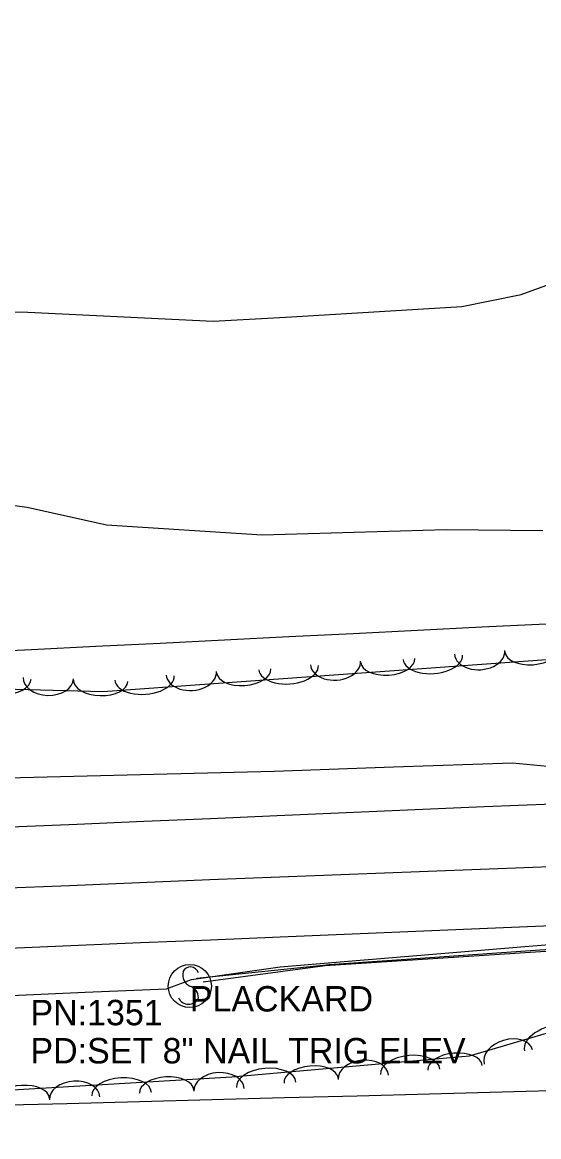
# Model space of a CAD drawing. Extents: x 1441650 to 1491889, y 345904 to 358319.
# Drawn here: x 1484897.7 to 1484999.3, y 346155.8 to 346374.9 of the extents above; entities that cross this region are included whole.
import ezdxf

# ---------------------------------------------------------------- set-up
doc = ezdxf.new("R2010")
doc.units = 0
for name, color, linetype in [('S_EDGE_PAVEMENT', 7, 'Continuous'), ('S_GUARDRAIL', 7, 'Continuous'), ('S_PAVEMENT_CROWN', 7, 'Continuous'), ('S_RDW_PT_SYM', 7, 'Continuous'), ('S_SECONDARY_CTL_ANNOT', 7, 'Continuous'), ('S_SHOULDER', 7, 'Continuous'), ('S_SIGN', 7, 'Continuous'), ('S_SIGN_ANNOT', 7, 'Continuous'), ('S_STREAM', 7, 'Continuous'), ('S_TREE', 7, 'Continuous')]:
    doc.layers.add(name, color=color, linetype=linetype)

msp = doc.modelspace()

# ---------------------------------------------------------------- linework, layer by layer
at = {"layer": 'S_EDGE_PAVEMENT'}
for points in [[(1484895.41, 346216.71), (1484908.53, 346217.27), (1484921.65, 346217.82), (1484934.77, 346218.37), (1484947.89, 346218.93), (1484961.44, 346219.51), (1484975, 346220.1), (1484988.55, 346220.69), (1485002.1, 346221.27), (1485022.75, 346222.06), (1485043.39, 346222.85), (1485062.66, 346223.53), (1485081.94, 346224.2)], [(1484893.55, 346192.82), (1484907.27, 346193.38), (1484921, 346193.95), (1484934.73, 346194.51), (1484948.46, 346195.07), (1484962.58, 346195.67), (1484976.7, 346196.26), (1484990.83, 346196.85), (1485004.95, 346197.44), (1485024.53, 346198.21), (1485044.11, 346198.97), (1485063.7, 346199.66), (1485083.28, 346200.35)]]:
    msp.add_lwpolyline(points, dxfattribs=at)
at = {"layer": 'S_GUARDRAIL'}
for p, q in [((1484958.14, 346189.67), (1485082.76, 346198.26)), ((1484932.08, 346186.93), (1484958.14, 346189.67))]:
    msp.add_line(p, q, dxfattribs=at)
msp.add_lwpolyline([(1485083.38, 346197.55), (1484957.3, 346189.35), (1484933.32, 346186.15)], dxfattribs=at)
at = {"layer": 'S_PAVEMENT_CROWN'}
msp.add_lwpolyline([(1484893.25, 346204.66), (1484907.03, 346205.21), (1484920.81, 346205.77), (1484934.6, 346206.33), (1484948.38, 346206.88), (1484962.11, 346207.41), (1484975.84, 346207.94), (1484989.57, 346208.47), (1485003.3, 346208.99), (1485023.5, 346209.82), (1485043.7, 346210.65), (1485063.14, 346211.22), (1485082.58, 346211.78)], dxfattribs=at)
at = {"layer": 'S_RDW_PT_SYM'}
for points in [[(1484958.14, 346189.67), (1484958.14, 346189.72), (1484958.14, 346189.67), (1484958.09, 346189.67), (1484958.14, 346189.67), (1484958.14, 346189.62), (1484958.14, 346189.67), (1484958.19, 346189.67)], [(1484932.08, 346186.93), (1484932.08, 346186.98), (1484932.08, 346186.93), (1484932.03, 346186.93), (1484932.08, 346186.93), (1484932.08, 346186.88), (1484932.08, 346186.93), (1484932.13, 346186.93)]]:
    msp.add_lwpolyline(points, dxfattribs=at)
at = {"layer": 'S_SHOULDER'}
for points in [[(1484894.73, 346226.38), (1484907.86, 346226.71), (1484921, 346227.03), (1484934.13, 346227.36), (1484947.27, 346227.69), (1484970.71, 346228.5), (1484994.16, 346229.31), (1485001.01, 346228.64), (1485022.19, 346227.95), (1485043.37, 346227.25), (1485062.65, 346226.7), (1485081.93, 346226.14)], [(1484894.11, 346183.51), (1484910.11, 346184.18), (1484926.11, 346184.85), (1484931.04, 346186.67), (1484948.42, 346189.16), (1484962.64, 346190.34), (1484976.87, 346191.52), (1484991.09, 346192.7), (1485005.31, 346193.88), (1485024.8, 346195.15), (1485044.28, 346196.42), (1485063.84, 346197.47), (1485083.4, 346198.52)]]:
    msp.add_lwpolyline(points, dxfattribs=at)
at = {"layer": 'S_SIGN'}
msp.add_circle((1484930.68, 346185.4), 4.24, dxfattribs=at)
for centre, radius, start, end in [((1484930.81, 346187.55), 1.62, 16.5258, 156.8957), ((1484931.85, 346187.65), 2.55, 167.1196, 241.9813), ((1484929.98, 346183.12), 2.38, 358.6529, 73.7063), ((1484930.42, 346184), 2.17, 204.641, 335.359)]:
    msp.add_arc(centre, radius, start, end, dxfattribs=at)
at = {"layer": 'S_STREAM'}
for points in [[(1484783.64, 346325.71), (1484832.54, 346324.48), (1484864.34, 346319.97), (1484874.75, 346318.14), (1484898.84, 346317.96), (1484935.29, 346316.19), (1484950.65, 346317.01), (1484984.15, 346319.08), (1484995.87, 346321.44), (1485009.32, 346326.31), (1485021.1, 346331.2), (1485028.98, 346334.47), (1485040.54, 346337.65), (1485055.37, 346336.18), (1485070.97, 346334.67), (1485081.49, 346335.41), (1485094.82, 346339.94), (1485120.61, 346347.49), (1485146.12, 346355.59), (1485160.19, 346359.23), (1485164.83, 346362.13), (1485164.04, 346374.95)], [(1485000.12, 346274.91), (1484981.08, 346275.13), (1484944.94, 346274.07), (1484914.32, 346276.02), (1484898.69, 346279.55), (1484869.64, 346283.33)]]:
    msp.add_lwpolyline(points, dxfattribs=at)
at = {"layer": 'S_TREE'}
for points in [[(1485186.08, 346232.29), (1485185.11, 346256.78), (1485186.62, 346277.53), (1485177.66, 346299.04), (1485157.04, 346309.97), (1485134.39, 346308.92), (1485125.78, 346305.29), (1485117.6, 346293.34), (1485102.11, 346273.08), (1485086.23, 346253.06), (1485080.3, 346250), (1485016.29, 346250.68), (1484913.59, 346243.29), (1484832.68, 346245.44), (1484779.82, 346234.76), (1484747.54, 346245.3)], [(1484886.86, 346250.98), (1484899.52, 346251.61), (1484912.18, 346252.24), (1484924.84, 346252.87), (1484937.49, 346253.5), (1484950.15, 346254.13), (1484962.81, 346254.76), (1484975.47, 346255.39), (1484988.13, 346256.02), (1485000.79, 346256.64), (1485013.44, 346257.27), (1485026.1, 346257.9), (1485038.76, 346258.53), (1485051.42, 346259.16), (1485064.08, 346259.79), (1485076.74, 346260.42), (1485098.52, 346261.44), (1485120.31, 346262.47), (1485142.1, 346263.49), (1485163.89, 346264.52), (1485185.67, 346265.54), (1485207.46, 346266.56)], [(1484886.86, 346250.98), (1484899.52, 346251.61), (1484912.18, 346252.24), (1484924.83, 346252.87), (1484937.49, 346253.5), (1484950.15, 346254.13), (1484962.81, 346254.76), (1484975.47, 346255.39), (1484988.13, 346256.02), (1485000.78, 346256.64), (1485013.44, 346257.27), (1485026.1, 346257.9), (1485038.76, 346258.53), (1485051.42, 346259.16), (1485064.08, 346259.79), (1485076.73, 346260.42), (1485098.52, 346261.44), (1485120.31, 346262.47), (1485142.1, 346263.49), (1485163.89, 346264.52), (1485185.67, 346265.54), (1485207.46, 346266.56)], [(1484817.72, 346165.12), (1484883.58, 346164.29), (1484938.94, 346167.52), (1484985.66, 346171.69), (1485016.63, 346180.8), (1485074.5, 346174.92), (1485094.24, 346169.48), (1485125.31, 346174.16), (1485148.26, 346180.38), (1485177.38, 346182.37), (1485199.53, 346168.5), (1485206.74, 346155.77)], [(1484892.24, 346161.95), (1484906.51, 346162.33), (1484920.77, 346162.71), (1484935.03, 346163.08), (1484949.3, 346163.46), (1484963.56, 346163.84), (1484977.82, 346164.22), (1484992.08, 346164.59), (1485006.35, 346164.97), (1485020.61, 346165.35), (1485034.87, 346165.72), (1485049.13, 346166.1), (1485063.4, 346166.48), (1485077.66, 346166.86), (1485091.92, 346167.23), (1485106.18, 346167.61), (1485120.45, 346167.99), (1485134.71, 346168.36), (1485155.22, 346169.75), (1485175.72, 346171.13), (1485196.23, 346172.51), (1485216.74, 346173.89)], [(1484892.25, 346161.95), (1484906.51, 346162.33), (1484920.77, 346162.71), (1484935.03, 346163.08), (1484949.3, 346163.46), (1484963.56, 346163.84), (1484977.82, 346164.22), (1484992.08, 346164.59), (1485006.35, 346164.97), (1485020.61, 346165.35), (1485034.87, 346165.72), (1485049.14, 346166.1), (1485063.4, 346166.48), (1485077.66, 346166.86), (1485091.92, 346167.23), (1485106.19, 346167.61), (1485120.45, 346167.99), (1485134.71, 346168.36), (1485155.22, 346169.75), (1485175.73, 346171.13), (1485196.23, 346172.51), (1485216.74, 346173.89)]]:
    msp.add_lwpolyline(points, dxfattribs=at)
for centre, major_axis, ratio, start_param, end_param in [((1484978.48, 346250.08), (5.85, 0.42), 0.550034, 3.141612, 6.283205), ((1484987.69, 346251.01), (4.94, 0.36), 0.685253, 3.141625, 6.283218), ((1484997.99, 346251.49), (5.33, 0.38), 0.540654, 3.141612, 6.283204), ((1484950.12, 346248.04), (5.85, 0.42), 0.550034, 3.141612, 6.283205), ((1484959.34, 346248.97), (4.94, 0.36), 0.685253, 3.141625, 6.283218), ((1484969.63, 346249.45), (5.33, 0.38), 0.540654, 3.141612, 6.283204), ((1484893.58, 346245.94), (5.87, -0.16), 0.550017, 3.141593, 6.283185), ((1484902.84, 346245.96), (4.95, -0.13), 0.685233, 3.141593, 6.283185), ((1484921.77, 346246), (5.85, 0.42), 0.550034, 3.141612, 6.283205), ((1484930.99, 346246.93), (4.94, 0.36), 0.685253, 3.141625, 6.283218), ((1484941.28, 346247.41), (5.33, 0.38), 0.540654, 3.141612, 6.283204), ((1484913.13, 346245.42), (5.34, -0.14), 0.540638, 3.141593, 6.283185), ((1485002.14, 346174.33), (-5.63, -1.65), 0.549159, 3.141659, 6.283252), ((1484993.33, 346171.47), (-4.75, -1.4), 0.684164, 3.141702, 6.283294), ((1484974.02, 346168.53), (-5.85, -0.52), 0.549146, 3.141593, 6.283185), ((1484982.85, 346169.32), (-5.33, -0.48), 0.539781, 3.141593, 6.283185), ((1484945.7, 346166), (-5.85, -0.52), 0.549146, 3.141593, 6.283185), ((1484954.54, 346166.79), (-5.33, -0.48), 0.539781, 3.141593, 6.283185), ((1484964.82, 346167.44), (-4.94, -0.44), 0.684147, 3.141593, 6.283185), ((1484908.05, 346163.33), (-4.95, -0.29), 0.684153, 3.141593, 6.283185), ((1484917.27, 346164.13), (-5.86, -0.34), 0.54915, 3.141593, 6.283185), ((1484926.13, 346164.65), (-5.34, -0.31), 0.539786, 3.141593, 6.283185), ((1484936.43, 346164.99), (-4.95, -0.29), 0.684153, 3.141593, 6.283185), ((1484897.75, 346162.99), (-5.34, -0.31), 0.539786, 3.141593, 6.283185)]:
    msp.add_ellipse(centre, major_axis=major_axis, ratio=ratio, start_param=start_param, end_param=end_param, dxfattribs=at)

# ---------------------------------------------------------------- texts
at = {"layer": 'S_SECONDARY_CTL_ANNOT'}
for s, p in [('PN:1351', (1484899.33, 346177.69)), ('PD:SET 8" NAIL TRIG ELEV', (1484899.33, 346170.19))]:
    msp.add_text(s, height=5, dxfattribs=at).set_placement(p)
at = {"layer": 'S_SIGN_ANNOT'}
msp.add_text('PLACKARD', height=5, dxfattribs=at).set_placement((1484930.68, 346180.4))

doc.saveas('drawing.dxf')
